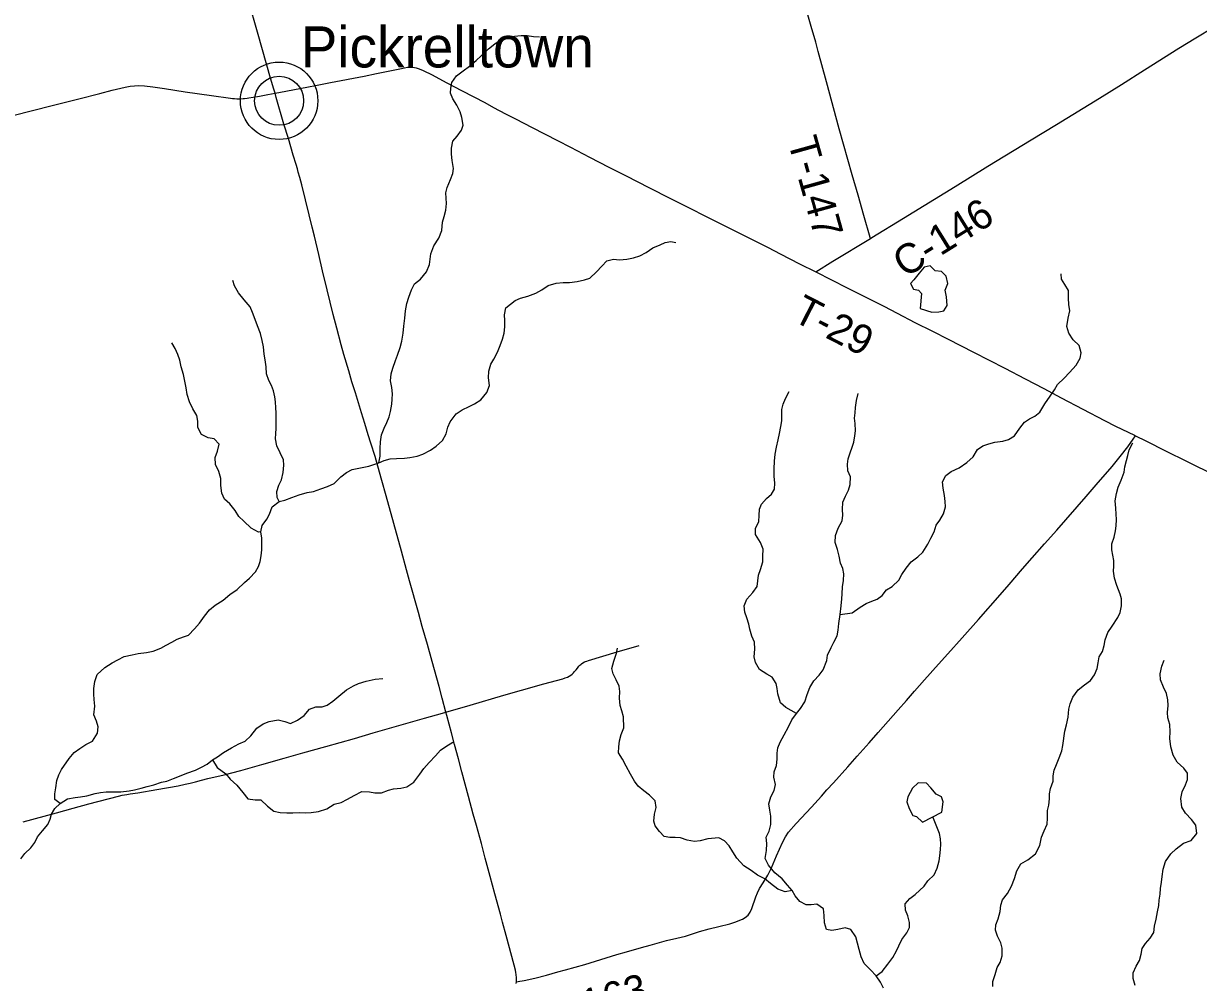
# Model space of a CAD drawing. Extents: x 0 to 1101, y 0 to 440.
# Drawn here: x 374.3 to 442.1, y 339.3 to 394.6 of the extents above; entities that cross this region are included whole.
import ezdxf

# ---------------------------------------------------------------- set-up
doc = ezdxf.new("R2010")
doc.units = 0
for name, color, linetype in [('GM_X_County_Road', 7, 'Continuous'), ('GM_X_County_Road_Text', 7, 'Continuous'), ('GM_X_Minor_Lake', 7, 'Continuous'), ('GM_X_Minor_River', 7, 'Continuous'), ('GM_X_Township_Road', 7, 'Continuous'), ('GM_X_Township_Road_Text', 7, 'Continuous'), ('GM_X_Unincorporated', 7, 'Continuous'), ('GM_X_Unincorporated_Location', 7, 'Continuous'), ('GM_X_Unincorporated_Text', 7, 'Continuous')]:
    doc.layers.add(name, color=color, linetype=linetype)

msp = doc.modelspace()

# ---------------------------------------------------------------- linework, layer by layer
at = {"layer": 'GM_X_County_Road'}
for points in [[(420.004, 380.3), (420.984, 380.916), (423.156, 382.233), (423.231, 382.279), (425.059, 383.399), (428.052, 385.22), (429.936, 386.391), (432.42, 387.903), (433.884, 388.795), (436.362, 390.315), (437.628, 391.104), (438.966, 391.952), (440.938, 393.191), (441.919, 393.801), (442.941, 394.415), (444.239, 395.183), (444.988, 395.638), (446.8, 396.745), (447.132, 396.959), (447.235, 397.039), (447.303, 397.095)], [(388.833, 390.599), (388.76, 390.826), (388.574, 391.469), (387.859, 393.982), (387.262, 396.078)], [(372.051, 388.892), (374.609, 389.539), (376.201, 389.949), (377.52, 390.282), (378.73, 390.593), (379.435, 390.769), (380.178, 390.945), (380.472, 391.003), (380.715, 391.031), (380.979, 391.037), (381.297, 391.02), (381.78, 390.965), (382.463, 390.866), (383.642, 390.684), (385.155, 390.474), (386.254, 390.307), (386.375, 390.296), (386.498, 390.288), (386.623, 390.28), (386.752, 390.28), (386.843, 390.285), (386.982, 390.294), (387.073, 390.302), (387.22, 390.319), (387.324, 390.334), (387.568, 390.377), (387.937, 390.436), (388.407, 390.522), (388.833, 390.599), (389.149, 390.661), (390.663, 390.951), (391.254, 391.061), (392.024, 391.208), (393.961, 391.584), (394.673, 391.727), (396.114, 392.03), (396.465, 392.093), (396.578, 392.106), (396.769, 392.095), (396.956, 392.063), (397.139, 392.01), (397.366, 391.916), (397.883, 391.655), (398.69, 391.226), (399.611, 390.736), (400.916, 390.055), (401.426, 389.784), (402.119, 389.42), (402.697, 389.119), (403.658, 388.623), (405.115, 387.869), (405.858, 387.482), (406.967, 386.91), (408.081, 386.346), (409.077, 385.836), (410.388, 385.166), (411.636, 384.536), (412.52, 384.095), (413.883, 383.404), (414.914, 382.882), (416.195, 382.236), (417.26, 381.699), (417.957, 381.343), (419.067, 380.77), (420.004, 380.3)], [(402.735, 339.283), (402.745, 339.378), (402.753, 339.453), (402.753, 339.604), (402.735, 339.792), (402.72, 339.907), (402.694, 340.042), (402.49, 340.825), (402.155, 342.044), (401.943, 342.816), (401.823, 343.266), (401.504, 344.435), (401.236, 345.444), (400.951, 346.505), (400.724, 347.352), (400.442, 348.377), (400.256, 349.041), (399.98, 350.047), (399.597, 351.486), (399.401, 352.224), (399.178, 353.052), (399, 353.718), (398.733, 354.725), (398.68, 354.921), (398.461, 355.731), (398.282, 356.397), (397.886, 357.835), (397.614, 358.823), (397.318, 359.863), (397.105, 360.655), (396.589, 362.485), (396.408, 363.131), (396.118, 364.19), (395.237, 367.384), (394.986, 368.281), (394.856, 368.745), (394.592, 369.659), (394.359, 370.427), (394.207, 370.913), (394.004, 371.56), (393.822, 372.165), (393.459, 373.32), (393.259, 373.97), (393.076, 374.595), (392.793, 375.542), (392.636, 376.096), (392.387, 377.052), (392.181, 377.845), (391.825, 379.271), (391.567, 380.359), (391.345, 381.301), (391.099, 382.352), (390.971, 382.877), (390.801, 383.583), (390.367, 385.32), (390.256, 385.74), (390.171, 386.045), (390.116, 386.244), (390.043, 386.484), (389.88, 387.023), (389.596, 387.989), (389.344, 388.808), (388.898, 390.355), (388.833, 390.599)]]:
    msp.add_lwpolyline(points, dxfattribs=at)
at = {"layer": 'GM_X_Minor_Lake'}
for points in [[(426.03, 378.181), (426.698, 377.978), (427.107, 377.995), (427.392, 378.059), (427.579, 378.352), (427.551, 378.854), (427.477, 379.253), (427.619, 379.627), (427.523, 380.05), (427.265, 380.326), (426.89, 380.354), (426.599, 380.655), (426.256, 380.568), (425.967, 380.219), (425.666, 379.837), (425.47, 379.623), (425.647, 379.302), (425.931, 379.252), (426.099, 379.056)], [(426.099, 379.056), (426.03, 378.181)], [(427.281, 349.147), (427.357, 349.738), (427.259, 350.035), (426.954, 350.187), (426.641, 350.556), (426.395, 350.821), (425.918, 350.851), (425.584, 350.537), (425.315, 350.04), (425.254, 349.745), (425.385, 349.356), (425.595, 348.966), (425.81, 348.894), (426.158, 348.571)], [(426.158, 348.571), (427.281, 349.147)]]:
    msp.add_lwpolyline(points, dxfattribs=at)
at = {"layer": 'GM_X_Minor_River'}
for points in [[(394.819, 369.298), (394.892, 369.672), (394.887, 370.116), (394.904, 370.503), (394.966, 370.901), (395.119, 371.286), (395.283, 371.625), (395.401, 371.942), (395.485, 372.26), (395.571, 372.668), (395.586, 372.953), (395.602, 373.26), (395.561, 373.625), (395.476, 374.013), (395.516, 374.422), (395.611, 374.74), (395.765, 375.181), (395.894, 375.498), (396.037, 375.94), (396.145, 376.314), (396.219, 376.769), (396.259, 377.167), (396.311, 377.633), (396.351, 378.053), (396.436, 378.473), (396.544, 378.848), (396.697, 379.267), (396.873, 379.606), (397.206, 379.886), (397.565, 380.302), (397.741, 380.721), (397.779, 381.027), (397.818, 381.346), (397.983, 381.799), (398.263, 382.25), (398.451, 382.692), (398.491, 383.158), (398.575, 383.487), (398.683, 383.85), (398.722, 384.248), (398.692, 384.544), (398.685, 384.852), (398.746, 385.158), (398.946, 385.622), (399.087, 385.962), (399.126, 386.269), (399.041, 386.714), (399.012, 387.079), (398.994, 387.432), (399.079, 387.829), (399.322, 388.122), (399.588, 388.46), (399.672, 388.766), (399.598, 389.2), (399.5, 389.531), (399.312, 389.91), (399.078, 390.277), (398.946, 390.609), (398.962, 390.894), (399.023, 391.212), (399.29, 391.595), (399.669, 391.897), (400.048, 392.165), (400.416, 392.49), (400.716, 392.759), (401.142, 393.152), (401.51, 393.454), (401.866, 393.7), (402.277, 393.842), (402.63, 393.894), (403.029, 393.934), (403.358, 393.918), (403.733, 393.878), (404.085, 393.851)], [(401.804, 376.064), (401.934, 376.426), (402.03, 376.767), (402.08, 377.13), (402.074, 377.494), (402.056, 377.825), (402.141, 378.234), (402.67, 378.659), (402.99, 378.779), (403.412, 378.899), (403.87, 379.063), (404.202, 379.263), (404.581, 379.508), (405.038, 379.65), (405.436, 379.678), (405.8, 379.696), (406.256, 379.747), (406.666, 379.843), (406.986, 379.941), (407.355, 380.3), (407.666, 380.626), (407.966, 380.929), (408.343, 381.026), (408.695, 380.987), (409.116, 381.027), (409.504, 381.112), (409.869, 381.221), (410.224, 381.421), (410.615, 381.677), (411.027, 381.865), (411.324, 381.998), (411.643, 382.05), (411.938, 381.989)], [(421.416, 360.555), (422.111, 360.637), (422.57, 360.972), (422.903, 361.183), (423.246, 361.315), (423.543, 361.425), (423.842, 361.648), (424.085, 361.963), (424.417, 362.152), (424.787, 362.523), (424.962, 362.85), (425.217, 363.222), (425.506, 363.582), (425.886, 363.873), (426.174, 364.142), (426.465, 364.605), (426.64, 364.955), (426.827, 365.317), (426.957, 365.691), (427.155, 365.995), (427.365, 366.356), (427.484, 366.753), (427.477, 367.061), (427.437, 367.414), (427.351, 367.825), (427.322, 368.19), (427.509, 368.552), (427.82, 368.798), (428.277, 368.996), (428.725, 369.308), (429.082, 369.634), (429.327, 370.051), (429.637, 370.263), (429.991, 370.395), (430.334, 370.481), (430.801, 370.543), (431.12, 370.629), (431.464, 370.852), (431.778, 371.292), (432.044, 371.641), (432.331, 371.819), (432.64, 371.985), (432.928, 372.22), (433.218, 372.683), (433.52, 373.134), (433.776, 373.506), (433.951, 373.811), (434.32, 374.181), (434.631, 374.496), (435.024, 374.923), (435.257, 375.318), (435.306, 375.625), (435.187, 376.059), (434.839, 376.383), (434.606, 376.762), (434.475, 377.151), (434.561, 377.639), (434.647, 378.048), (434.595, 378.413), (434.577, 378.789), (434.584, 379.233), (434.372, 379.577), (434.172, 379.887), (434.165, 380.195)], [(389.068, 367.057), (388.957, 367.286), (388.939, 367.639), (389.047, 368.002), (389.21, 368.318), (389.296, 368.727), (389.336, 369.159), (389.318, 369.466), (389.13, 369.867), (388.931, 370.28), (388.857, 370.668), (388.873, 370.987), (388.888, 371.271), (388.892, 371.556), (388.885, 371.886), (388.889, 372.17), (388.882, 372.455), (388.864, 372.808), (388.823, 373.105), (388.748, 373.436), (388.627, 373.745), (388.472, 374.043), (388.341, 374.421), (388.312, 374.831), (388.261, 375.23), (388.209, 375.561), (388.158, 375.972), (388.083, 376.348), (387.987, 376.748), (387.811, 377.195), (387.679, 377.549), (387.537, 377.961), (387.394, 378.282), (387.047, 378.685), (386.712, 379.1), (386.49, 379.501), (386.392, 379.81)], [(376.44, 349.648), (376.125, 349.891), (376.13, 350.21), (376.18, 350.55), (376.254, 350.982), (376.361, 351.31), (376.513, 351.604), (376.954, 352.247), (377.255, 352.595), (377.565, 352.819), (377.909, 353.053), (378.31, 353.252), (378.59, 353.715), (378.629, 354.067), (378.542, 354.399), (378.377, 354.754), (378.43, 355.265), (378.401, 355.653), (378.382, 355.949), (378.387, 356.279), (378.438, 356.688), (378.569, 357.085), (379.018, 357.488), (379.443, 357.767), (379.763, 357.933), (380.13, 358.121), (380.586, 358.229), (380.94, 358.292), (381.418, 358.354), (381.806, 358.439), (382.24, 358.615), (382.55, 358.77), (382.871, 358.959), (383.191, 359.126), (383.557, 359.257), (383.843, 359.355), (384.189, 359.726), (384.478, 360.052), (384.768, 360.447), (385.057, 360.818), (385.379, 361.087), (385.838, 361.376), (386.218, 361.701), (386.643, 361.98), (387.058, 362.384), (387.346, 362.641), (387.692, 363.001), (387.878, 363.306), (387.973, 363.6), (388.023, 363.93), (388.062, 364.27), (388.066, 364.578), (388.06, 364.942), (388.009, 365.319), (388.082, 365.67), (388.348, 366.042), (388.512, 366.336), (388.654, 366.755), (389.068, 367.057), (389.387, 367.143), (389.799, 367.297), (390.21, 367.439), (390.69, 367.58), (391.043, 367.644), (391.477, 367.785), (391.854, 367.917), (392.232, 368.105), (392.624, 368.475), (392.946, 368.732), (393.278, 368.898), (393.563, 368.963), (393.848, 369.016), (394.236, 369.09), (394.522, 369.2), (394.819, 369.298), (395.116, 369.43), (395.47, 369.528), (395.834, 369.545), (396.3, 369.562), (396.596, 369.592), (397.03, 369.676), (397.35, 369.786), (397.796, 370.019), (398.118, 370.253), (398.475, 370.578), (398.696, 370.962), (398.793, 371.348), (398.934, 371.653), (399.27, 372.115), (399.625, 372.338), (400.026, 372.548), (400.335, 372.692), (400.691, 372.915), (401.049, 373.342), (401.192, 373.75), (401.141, 374.183), (401.146, 374.582), (401.277, 374.978), (401.452, 375.272), (401.662, 375.679), (401.804, 376.064)], [(388.009, 365.319), (387.883, 365.286), (387.454, 365.52), (387.028, 365.924), (386.736, 366.202), (386.525, 366.546), (386.212, 366.926), (385.92, 367.192), (385.754, 367.536), (385.704, 367.98), (385.698, 368.39), (385.59, 368.79), (385.402, 369.203), (385.385, 369.601), (385.504, 369.964), (385.612, 370.361), (385.321, 370.684), (384.969, 370.723), (384.596, 370.922), (384.375, 371.335), (384.368, 371.688), (384.316, 372.018), (384.083, 372.409), (383.895, 372.81), (383.753, 373.222), (383.702, 373.609), (383.649, 373.906), (383.553, 374.374), (383.423, 374.831), (383.337, 375.208), (383.228, 375.54), (383.074, 375.884), (382.874, 376.205)], [(418.891, 354.843), (418.282, 355.193), (417.967, 355.459), (417.826, 355.973), (417.785, 356.281), (417.721, 356.578), (417.487, 356.934), (417.194, 357.098), (416.766, 357.377), (416.533, 357.779), (416.458, 358.11), (416.487, 358.542), (416.47, 358.952), (416.327, 359.307), (416.196, 359.707), (416.155, 359.992), (416.035, 360.358), (415.915, 360.69), (415.874, 361.055), (416.039, 361.44), (416.374, 361.811), (416.618, 362.16), (416.668, 362.489), (416.706, 362.808), (416.825, 363.147), (416.956, 363.589), (416.961, 363.908), (416.978, 364.318), (416.813, 364.707), (416.535, 365.166), (416.54, 365.508), (416.716, 365.904), (416.744, 366.256), (416.76, 366.62), (416.878, 366.914), (417.167, 367.229), (417.454, 367.487), (417.618, 367.781), (417.645, 368.11), (417.617, 368.52), (417.612, 368.953), (417.629, 369.385), (417.669, 369.795), (417.743, 370.192), (417.839, 370.612), (417.924, 370.986), (417.998, 371.384), (418.048, 371.713), (418.041, 372.021), (418.046, 372.374), (418.118, 372.669), (418.26, 372.997), (418.481, 373.403)], [(421.631, 362.897), (421.567, 363.206), (421.424, 363.515), (421.361, 363.914), (421.264, 364.303), (421.133, 364.692), (421.139, 365.101), (421.304, 365.52), (421.537, 365.949), (421.576, 366.279), (421.547, 366.609), (421.575, 367.019), (421.728, 367.37), (421.892, 367.709), (421.988, 368.038), (422.005, 368.481), (421.862, 368.825), (421.845, 369.212), (421.872, 369.519), (421.991, 369.87), (422.097, 370.188), (422.192, 370.482), (422.266, 370.845), (422.293, 371.141), (422.287, 371.562), (422.246, 371.87), (422.273, 372.166), (422.3, 372.484), (422.351, 372.893), (422.459, 373.279)], [(437.829, 369.055), (437.914, 369.418), (437.998, 369.712), (438.082, 370.041), (438.292, 370.448)], [(430.22, 339.1), (430.224, 339.396), (430.343, 339.793), (430.474, 340.189), (430.637, 340.494), (430.756, 340.868), (430.763, 341.312), (430.676, 341.621), (430.488, 342.01), (430.379, 342.342), (430.395, 342.649), (430.514, 343), (430.633, 343.42), (430.684, 343.794), (430.768, 344.089), (431.069, 344.461), (431.291, 344.89), (431.456, 345.32), (431.599, 345.762), (431.832, 346.18), (432.233, 346.402), (432.682, 346.748), (432.927, 347.234), (433.025, 347.711), (433.178, 348.073), (433.343, 348.458), (433.37, 348.81), (433.365, 349.243), (433.449, 349.549), (433.477, 349.913), (433.481, 350.209), (433.542, 350.515), (433.696, 350.934), (433.701, 351.253), (433.762, 351.571), (433.892, 351.899), (434.034, 352.284), (434.199, 352.691), (434.248, 352.998), (434.374, 353.816), (434.458, 354.179), (434.556, 354.621), (434.596, 355.099), (434.669, 355.394), (434.833, 355.779), (435.135, 356.195), (435.503, 356.486), (435.848, 356.743), (436.08, 357.07), (436.233, 357.432), (436.294, 357.761), (436.344, 358.102), (436.531, 358.418), (436.627, 358.758), (436.699, 359.087), (436.842, 359.507), (437.097, 359.879), (437.423, 360.375), (437.552, 360.669), (437.637, 361.055), (437.631, 361.442), (437.555, 361.728), (437.369, 362.22), (437.239, 362.643), (437.176, 363.042), (437.192, 363.338), (437.196, 363.656), (437.144, 363.976), (437.08, 364.273), (437.085, 364.614), (437.204, 364.999), (437.288, 365.363), (437.327, 365.658), (437.343, 366.033), (437.336, 366.329), (437.307, 366.683), (437.279, 367.093), (437.342, 367.525), (437.438, 367.888), (437.614, 368.295), (437.78, 368.759), (437.829, 369.055)], [(423.908, 338.996), (423.731, 339.351), (423.486, 339.719), (423.161, 340.065), (422.791, 340.423), (422.626, 340.812), (422.507, 341.235), (422.312, 341.955), (422.023, 342.38), (421.706, 342.487), (421.284, 342.379), (420.93, 342.327), (420.624, 342.389), (420.516, 342.766), (420.499, 343.199), (420.459, 343.575), (420.077, 343.842), (419.746, 343.812), (419.462, 343.805), (419.089, 343.993), (418.81, 344.327), (418.644, 344.636), (418.375, 344.936), (418.062, 345.305), (417.646, 345.663), (417.289, 346.09), (417.089, 346.479), (417.164, 346.934), (417.181, 347.343), (417.152, 347.719), (417.316, 348.047), (417.424, 348.432), (417.408, 348.922), (417.356, 349.264), (417.293, 349.641), (417.424, 350.037), (417.611, 350.41), (417.684, 350.739), (417.588, 351.162), (417.604, 351.48), (417.734, 351.843), (417.785, 352.206), (417.79, 352.559), (417.817, 352.866), (417.946, 353.194), (418.18, 353.612), (418.425, 354.075), (418.624, 354.482), (418.891, 354.843), (419.122, 355.135), (419.378, 355.519), (419.509, 355.927), (419.662, 356.334), (419.895, 356.73), (420.195, 357.055), (420.438, 357.359), (420.639, 357.891), (420.678, 358.21), (420.889, 358.651), (421.041, 358.944), (421.239, 359.317), (421.289, 359.635), (421.329, 360.022), (421.416, 360.555), (421.48, 361.044), (421.508, 361.453), (421.535, 361.738), (421.552, 362.136), (421.603, 362.499), (421.631, 362.897)], [(418.644, 344.636), (418.245, 344.562), (417.815, 344.716), (417.399, 345.041), (417.073, 345.307), (416.655, 345.529), (416.272, 345.797), (415.855, 346.053), (415.464, 346.491), (415.219, 346.859), (415.019, 347.214), (414.739, 347.503), (414.412, 347.667), (413.774, 347.608), (413.34, 347.5), (413.01, 347.459), (412.591, 347.545), (412.206, 347.675), (411.899, 347.691), (411.592, 347.684), (411.263, 347.745), (410.994, 348.034), (410.749, 348.356), (410.673, 348.642), (410.713, 349.028), (410.798, 349.414), (410.746, 349.802), (410.421, 350.136), (410.095, 350.38), (409.769, 350.658), (409.546, 350.945), (409.324, 351.347), (409.081, 351.806), (408.859, 352.207), (408.625, 352.575), (408.642, 352.927), (408.692, 353.257), (408.788, 353.62), (408.93, 354.016), (408.916, 354.642), (408.819, 354.985), (408.732, 355.294), (408.692, 355.715), (408.709, 356.102), (408.668, 356.422), (408.503, 356.788), (408.326, 357.132), (408.251, 357.44), (408.359, 357.86), (408.513, 358.313), (408.574, 358.608)], [(438.418, 339.155), (438.31, 339.555), (438.315, 339.896), (438.48, 340.281), (438.666, 340.608), (438.774, 340.96), (438.824, 341.289), (439.021, 341.582), (439.287, 341.897), (439.496, 342.213), (439.547, 342.588), (439.632, 342.974), (439.718, 343.405), (439.78, 343.768), (439.807, 344.087), (439.857, 344.427), (439.885, 344.757), (439.935, 345.109), (439.974, 345.439), (440.037, 345.87), (440.18, 346.312), (440.47, 346.752), (440.781, 347.032), (441.207, 347.356), (441.652, 347.521), (441.988, 347.915), (441.926, 348.394), (441.669, 348.727), (441.333, 349.085), (441.122, 349.441), (441.05, 349.942), (441.135, 350.317), (441.323, 350.735), (441.441, 351.041), (441.446, 351.405), (441.222, 351.693), (440.841, 352.04), (440.608, 352.442), (440.478, 352.921), (440.417, 353.4), (440.445, 353.787), (440.417, 354.209), (440.309, 354.597), (440.279, 354.905), (440.319, 355.303), (440.3, 355.622), (440.237, 355.998), (440.061, 356.365), (439.885, 356.789), (439.867, 357.13), (439.964, 357.573), (440.094, 357.924)], [(380.715, 350.441), (381.114, 350.527), (381.457, 350.624), (381.834, 350.733), (382.29, 350.875), (382.587, 350.939), (382.964, 351.093), (383.319, 351.236), (383.742, 351.401), (384.245, 351.576), (384.588, 351.741), (384.909, 351.919), (385.219, 352.165), (385.506, 352.343), (385.851, 352.589), (386.309, 352.867), (386.733, 353.089), (387.099, 353.243), (387.434, 353.557), (387.769, 353.985), (388.148, 354.252), (388.48, 354.384), (389.004, 354.479), (389.401, 354.371), (389.718, 354.265), (390.118, 354.452), (390.509, 354.731), (390.809, 355.091), (391.187, 355.223), (391.55, 355.229), (391.836, 355.327), (392.158, 355.55), (392.514, 355.841), (392.951, 356.199), (393.353, 356.444), (393.639, 356.577), (394.084, 356.696), (394.609, 356.814), (395.053, 356.864)], [(385.219, 352.165), (385.486, 351.729), (385.993, 351.369), (386.25, 351.047), (386.62, 350.711), (386.967, 350.285), (387.268, 349.917), (387.677, 349.865), (388.007, 349.861), (388.388, 349.491), (388.759, 349.213), (389.122, 349.128), (389.508, 349.111), (389.861, 349.118), (390.248, 349.124), (390.6, 349.119), (390.918, 349.125), (391.329, 349.199), (391.809, 349.352), (392.233, 349.619), (392.632, 349.716), (393.01, 349.893), (393.388, 350.115), (393.835, 350.348), (394.278, 350.33), (394.573, 350.258), (394.96, 350.264), (395.371, 350.417), (395.668, 350.504), (396.089, 350.544), (396.42, 350.619), (396.833, 350.886), (397.181, 351.348), (397.401, 351.663), (397.713, 352.012), (398.083, 352.405), (398.372, 352.731), (398.681, 352.932), (399.072, 353.188)], [(374.167, 346.47), (374.398, 346.762), (374.744, 347.087), (374.987, 347.403), (375.128, 347.72), (375.429, 348.068), (375.718, 348.44), (375.87, 348.745), (375.943, 349.04), (376.14, 349.356), (376.44, 349.648), (376.853, 349.915), (377.309, 349.988), (377.605, 350.03), (377.981, 350.093), (378.461, 350.234), (378.757, 350.287), (379.087, 350.316), (379.395, 350.323), (379.929, 350.327), (380.419, 350.389), (380.715, 350.441)], [(423.486, 339.719), (423.842, 339.964), (424.166, 340.381), (424.456, 340.775), (424.666, 341.148), (424.795, 341.453), (424.971, 341.815), (425.249, 342.187), (425.402, 342.503), (425.406, 342.788), (425.309, 343.176), (425.177, 343.497), (425.159, 343.873), (425.436, 344.165), (425.747, 344.399), (426.265, 344.881), (426.474, 345.186), (426.832, 345.545), (427.008, 345.918), (427.116, 346.338), (427.166, 346.633), (427.193, 346.997), (427.209, 347.304), (427.202, 347.611), (427.138, 347.931), (426.759, 348.879)]]:
    msp.add_lwpolyline(points, dxfattribs=at)
at = {"layer": 'GM_X_Township_Road'}
for points in [[(423.156, 382.233), (423.144, 382.275), (422.786, 383.543), (422.445, 384.725), (422.104, 385.887), (421.365, 388.544), (420.628, 391.26), (420.147, 393.003), (420.01, 393.545), (419.74, 394.455), (419.295, 396.031)], [(420.004, 380.3), (421.81, 379.387), (422.71, 378.939), (423.939, 378.316), (424.699, 377.918), (425.725, 377.387), (426.739, 376.875), (427.638, 376.423), (429.098, 375.679), (430.9, 374.741), (432.089, 374.126), (433.165, 373.57), (434.152, 373.043), (436.647, 371.741), (437.294, 371.412), (438.382, 370.882), (438.441, 370.853), (439.035, 370.563), (440.217, 369.971), (441.379, 369.379), (443.049, 368.562), (443.846, 368.156), (444.847, 367.656)], [(402.745, 339.378), (402.947, 339.404), (403.078, 339.425), (403.19, 339.448), (403.81, 339.589), (404.478, 339.76), (405.143, 339.942), (405.573, 340.063), (406.686, 340.376), (407.614, 340.655), (408.54, 340.937), (409.093, 341.104), (409.954, 341.341), (410.458, 341.479), (411.407, 341.745), (411.986, 341.887), (412.493, 342.012), (412.902, 342.138), (413.307, 342.274), (413.863, 342.425), (414.419, 342.569), (415.043, 342.72), (415.399, 342.823), (415.621, 342.921), (415.777, 342.983), (415.942, 343.072), (416.099, 343.213), (416.222, 343.383), (416.329, 343.605), (416.548, 344.261), (416.639, 344.501), (416.763, 344.744), (416.972, 345.072), (417.241, 345.522), (417.449, 345.942), (417.741, 346.628), (418.087, 347.411), (418.257, 347.737), (418.443, 348.008), (418.875, 348.491), (419.762, 349.443), (420.335, 350.076), (420.652, 350.439), (421.03, 350.85), (421.855, 351.764), (422.395, 352.381), (423.076, 353.145), (423.605, 353.745), (424.75, 355.046), (425.229, 355.593), (425.701, 356.12), (426.285, 356.772), (427.088, 357.679), (427.627, 358.272), (428.454, 359.207), (429.396, 360.266), (430.636, 361.683), (431.165, 362.285), (431.933, 363.173), (432.483, 363.806), (433.196, 364.618), (433.9, 365.415), (435.59, 367.353), (436.18, 368.025), (437.091, 369.088), (437.561, 369.665), (438, 370.222), (438.313, 370.656), (438.441, 370.853)], [(374.306, 348.598), (376.225, 349.113), (377.19, 349.388), (378.09, 349.631), (379.802, 350.08), (380.018, 350.129), (380.146, 350.155), (380.277, 350.178), (380.477, 350.209), (380.91, 350.274), (382.004, 350.464), (383.234, 350.679), (383.654, 350.759), (383.941, 350.823), (384.233, 350.895), (384.593, 350.991), (384.953, 351.084), (385.895, 351.31), (386.85, 351.561), (388.07, 351.898), (389.358, 352.259), (390.43, 352.564), (391.759, 352.934), (392.584, 353.164), (393.404, 353.403), (394.494, 353.725), (395.425, 353.989), (396.912, 354.413), (397.45, 354.565), (398.487, 354.865), (398.68, 354.921), (400.08, 355.325), (402.013, 355.89), (403.03, 356.179), (404.323, 356.551), (405.421, 356.844), (405.555, 356.889), (405.683, 356.934), (405.785, 356.983), (405.875, 357.044), (405.958, 357.111), (406.032, 357.182), (406.101, 357.258), (406.184, 357.363), (406.26, 357.454), (406.351, 357.568), (406.395, 357.617), (406.453, 357.671), (406.502, 357.712), (406.579, 357.764), (406.671, 357.813), (406.727, 357.837), (406.799, 357.863), (406.905, 357.9), (408.546, 358.395), (409.816, 358.767)]]:
    msp.add_lwpolyline(points, dxfattribs=at)
at = {"layer": 'GM_X_Unincorporated'}
for radius in [2.232, 1.415]:
    msp.add_circle((389.063, 390.165), radius, dxfattribs=at)
at = {"layer": 'GM_X_Unincorporated_Location'}
msp.add_line((389.063, 390.165), (389.063, 390.165), dxfattribs=at)

# ---------------------------------------------------------------- texts
at = {"layer": 'GM_X_County_Road_Text'}
msp.add_text('C-146', height=1.7045, rotation=31.85952, dxfattribs=at).set_placement((425.144, 379.92))
at = {"layer": 'GM_X_Township_Road_Text'}
for s, rotation, p in [('T-147', 285.59928, (418.381, 387.84)), ('T-29', 332.80162, (418.579, 377.529)), ('T-163', 15.9454, (404.719, 336.616))]:
    msp.add_text(s, height=1.7045, rotation=rotation, dxfattribs=at).set_placement(p)
at = {"layer": 'GM_X_Unincorporated_Text'}
msp.add_text('Pickrelltown', height=2.36932, rotation=0.00001, dxfattribs=at).set_placement((390.306, 392.084))

doc.saveas('drawing.dxf')
